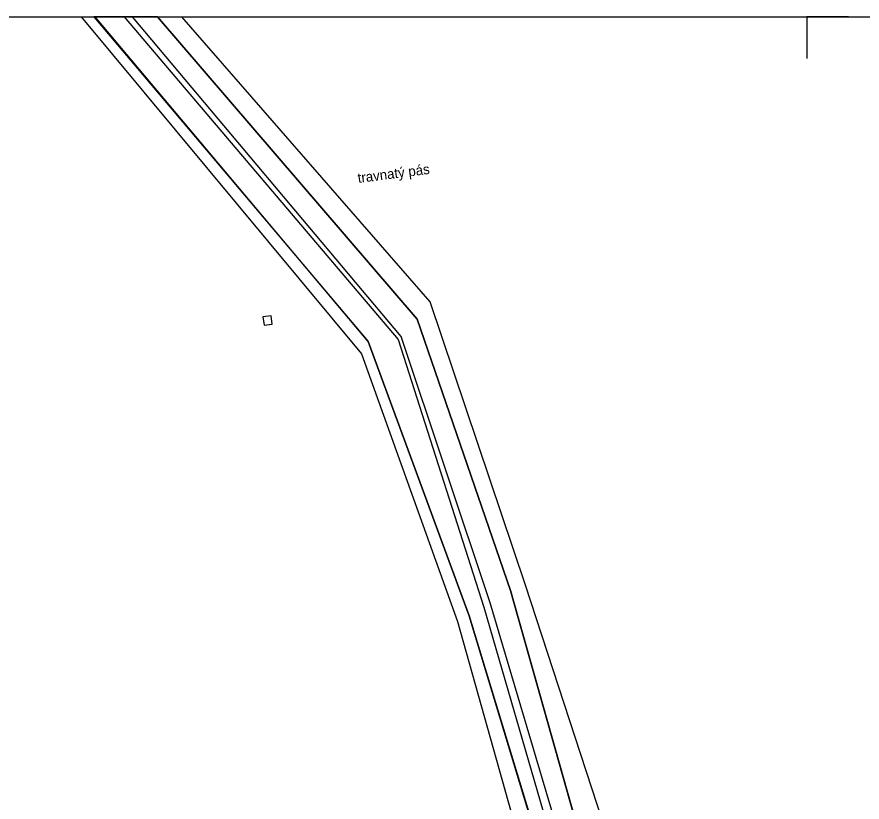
# Model space of a CAD drawing. Extents: x -636600 to -628587, y -1090963 to -1085869.
# Drawn here: x -629102.6 to -629000.6, y -1088177.9 to -1088083.1 of the extents above; entities that cross this region are included whole.
import ezdxf

# ---------------------------------------------------------------- set-up
doc = ezdxf.new("R2010")
doc.units = 0
for name, color, linetype in [('08_LEGENDA_HV', 7, 'Continuous'), ('15', 7, 'Continuous'), ('22', 7, 'Continuous'), ('42', 7, 'Continuous'), ('52', 7, 'Continuous'), ('60', 7, 'Continuous'), ('PARCELY_NÁVRH_TOKY_NÁDRŽE', 7, 'Continuous')]:
    doc.layers.add(name, color=color, linetype=linetype)

msp = doc.modelspace()

# ---------------------------------------------------------------- linework, layer by layer
at = {"layer": '08_LEGENDA_HV'}
msp.add_line((-629847.27, -1088083.08), (-628797.27, -1088083.08), dxfattribs=at)
msp.add_lwpolyline([(-629002.27, -1088083.08), (-629007.27, -1088083.08), (-629007.27, -1088088.08)], dxfattribs=at)
at = {"layer": '22'}
for p, q in [((-629060.22, -1088122.25), (-629093.18, -1088083.08)), ((-629085.66, -1088083.08), (-629054.3, -1088119.57)), ((-629054.3, -1088119.57), (-629043.03, -1088152.33)), ((-629048.04, -1088155.39), (-629060.22, -1088122.25)), ((-629043.03, -1088152.33), (-629030.92, -1088195.25)), ((-629035.9, -1088195.38), (-629048.04, -1088155.39))]:
    msp.add_line(p, q, dxfattribs=at)
at = {"layer": '42'}
for p, q in [((-629094.87, -1088083.08), (-629061.02, -1088123.75)), ((-629052.74, -1088117.48), (-629082.7, -1088083.08)), ((-629041.25, -1088151.66), (-629052.74, -1088117.48)), ((-629061.02, -1088123.75), (-629049.44, -1088156.05)), ((-629027.18, -1088194.69), (-629041.25, -1088151.66)), ((-629049.44, -1088156.05), (-629038.3, -1088195.63))]:
    msp.add_line(p, q, dxfattribs=at)
at = {"layer": '52'}
msp.add_lwpolyline([(-629072.79, -1088120.28), (-629071.8, -1088120.15), (-629071.93, -1088119.16), (-629072.92, -1088119.28)], close=True, dxfattribs=at)
at = {"layer": '60'}
for p, q in [((-629089.67, -1088083.08), (-629056.58, -1088122)), ((-629056.22, -1088121.64), (-629088.68, -1088083.08)), ((-629045.48, -1088153.79), (-629056.22, -1088121.64)), ((-629056.58, -1088122), (-629046.28, -1088154.31)), ((-629046.28, -1088154.31), (-629034.31, -1088195.42)), ((-629033.2, -1088195.28), (-629045.48, -1088153.79))]:
    msp.add_line(p, q, dxfattribs=at)
at = {"layer": 'PARCELY_NÁVRH_TOKY_NÁDRŽE'}
msp.add_line((-629085.66, -1088083.08), (-629093.32, -1088083.08), dxfattribs=at)
for points in [[(-629093.32, -1088083.08), (-629060.22, -1088122.25), (-629048.04, -1088155.39), (-629035.9, -1088195.38), (-629026, -1088230.78), (-629023.59, -1088238.04), (-629012.77, -1088263.12), (-629011.06, -1088266.52)], [(-629005.29, -1088267.01), (-629009.02, -1088259.63), (-629019.23, -1088237.73), (-629020.39, -1088230.17), (-629019.89, -1088228.53), (-629030.92, -1088195.25), (-629043.03, -1088152.33), (-629054.3, -1088119.57), (-629085.66, -1088083.08)]]:
    msp.add_lwpolyline(points, dxfattribs=at)

# ---------------------------------------------------------------- texts
at = {"layer": '15'}
msp.add_text('travnatý pás', height=1.2, rotation=7.3173, dxfattribs=at).set_placement((-629061.41, -1088103.13))

doc.saveas('drawing.dxf')
